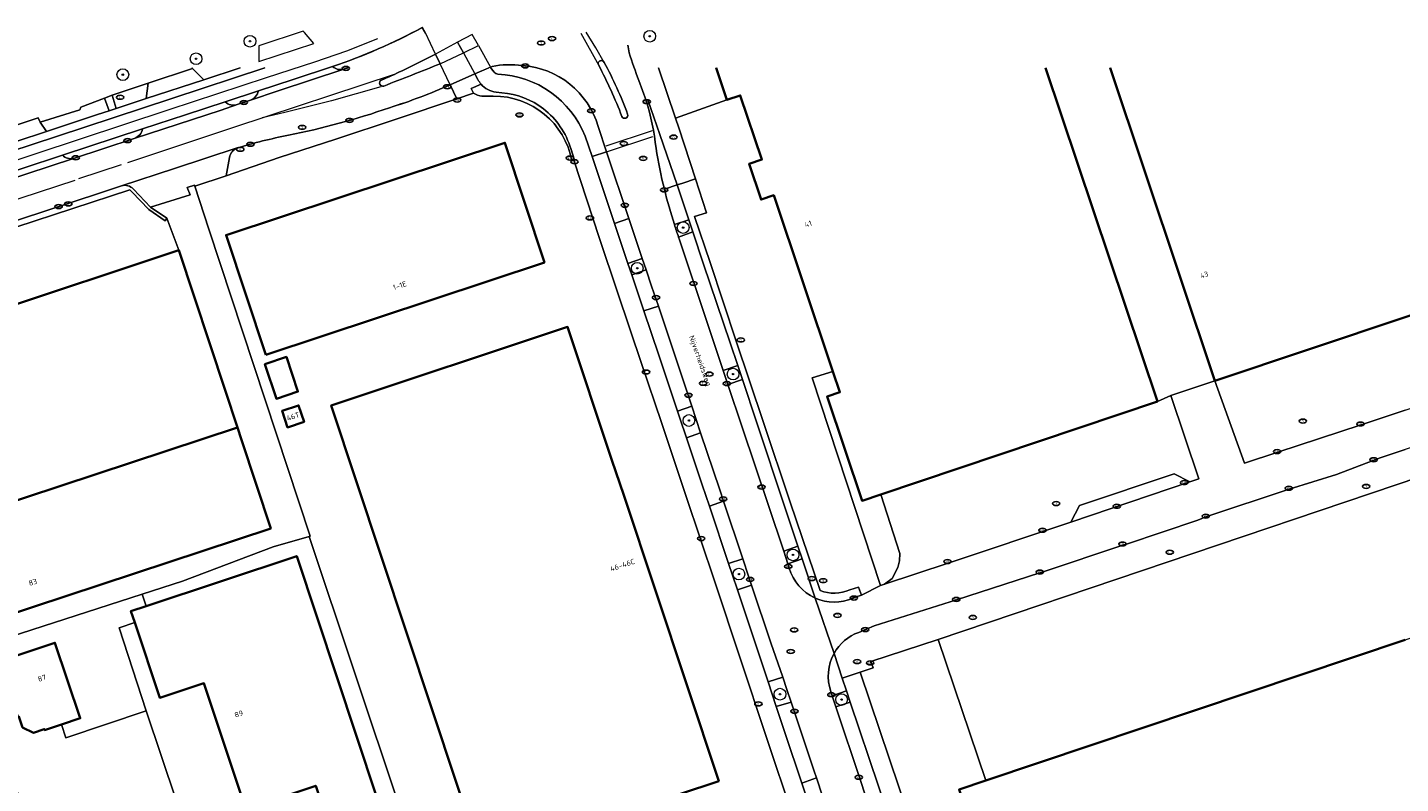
# Model space of a CAD drawing. Header units: metres. Extents: x 103671 to 105190, y 427150 to 429171.
# Tile 305 of 320: x 104265 to 104499, y 429042 to 429171. Entities that reach past the tile are written whole.
import ezdxf
from ezdxf.enums import TextEntityAlignment as Align

# ---------------------------------------------------------------- set-up
doc = ezdxf.new("R2010")
doc.units = ezdxf.units.M
for name, color, linetype, lineweight in [('B-WE-GR-BEPLANTING_CULTUUR_BODEMBEDEKKER-GV', 253, 'Continuous', 18), ('B-WE-GR-BEPLANTING_CULTUUR_HEESTERS-GV', 253, 'Continuous', 18), ('B-WE-GR-BOOM-S', 253, 'Continuous', 25), ('B-WE-GR-HAAG-G', 253, 'GR-HAAG1-SO', 13), ('B-WE-GR-HAAG-GV', 253, 'Continuous', 13), ('B-WE-IE-MEUBILAIR-S', 253, 'Continuous', 25), ('B-WE-IE-TERREINAFSCHEIDING_KUNSTMATIG_HEKWERK-G', 253, 'IE-TERREINAFSCHEIDING_KUNSTMATIG-SO', 18), ('B-WE-IE-TERREINAFSCHEIDING_KUNSTMATIG_HEKWERK_RASTER-G', 253, 'IE-TERREINAFSCHEIDING_KUNSTMATIG-SO', 18), ('B-WE-IE-TERREINAFSCHEIDING_KUNSTMATIG_MUUR-G', 253, 'IE-TERREINAFSCHEIDING_KUNSTMATIG-SO', 18), ('B-WE-OG-BEBOUWING-GV', 253, 'Continuous', 35), ('B-WE-OG-BEBOUWING-T18', 7, 'Continuous', 18), ('B-WE-OG-TERREIN_BEGROEID-GV', 253, 'Continuous', 18), ('B-WE-OG-TERREIN_ERF-GV', 253, 'Continuous', 18), ('B-WE-OG-TOPOGRAFIE-T18', 7, 'Continuous', 18), ('B-WE-VH-GESLOTENVERHARDING_ASFALT-GV', 253, 'Continuous', 18), ('B-WE-VH-GESLOTENVERHARDING_BETON-GV', 253, 'Continuous', 18), ('B-WE-VH-HALFVERHARDING-GV', 253, 'Continuous', 18), ('B-WE-VH-ONVERHARD_ZAND-GV', 253, 'Continuous', 18), ('B-WE-VH-OPENVERHARDING-GV', 253, 'Continuous', 18), ('B-WE-VH-OPENVERHARDING_BETONELEMENT-GV', 253, 'Continuous', 18), ('B-WE-VH-OPENVERHARDING_BETONSTRAATSTEEN-GV', 253, 'Continuous', 18), ('B-WE-VH-OPENVERHARDING_TEGEL-GV', 253, 'Continuous', 18), ('B-WE-VW-MARKERING_PICTOGRAM-G', 253, 'Continuous', 18)]:
    doc.layers.add(name, color=color, linetype=linetype, lineweight=lineweight)
doc.styles.add('NLCS-ISO', font='NLCS-ISO.ttf')
doc.styles.add('NLCS-ISO-M500-T18', font='NLCS-ISO.ttf', dxfattribs={"height": 0.9})
doc.linetypes.add('GR-HAAG1-SO', pattern='A,6,[176,NLCS.SHX,S=0.125,R=0,X=0,Y=0],-2', length=8)
doc.linetypes.add('IE-TERREINAFSCHEIDING_KUNSTMATIG-SO', pattern='A,4,[82,NLCS.SHX,S=0.75,R=90,X=0,Y=0],4,-2', length=10)

# ---------------------------------------------------------------- blocks, each defined once
blk = doc.blocks.new('SIE-MEUBILAIR_PUT_KOLK-SO')
blk.add_ellipse((0, 0), major_axis=(1.25, 0), ratio=0.54)
at = {"style": 'NLCS-ISO'}
blk.add_text('klk', height=0.75, dxfattribs=at).set_placement((0.03, 0), align=Align.MIDDLE_CENTER)
blk = doc.blocks.new('SIE-MEUBILAIR_PUT_RIOOLPUT-SO')
blk.add_ellipse((0, 0), major_axis=(1.25, 0), ratio=0.54)
at = {"style": 'NLCS-ISO'}
blk.add_text('ri', height=0.75, dxfattribs=at).set_placement((-0.04, 0.07), align=Align.MIDDLE_CENTER)
blk = doc.blocks.new('SGR-BOOM_GBKN-SO')
at = {"linetype": 'ByBlock', "lineweight": 18}
h = blk.add_hatch(color=0, dxfattribs=at)
h.dxf.hatch_style = 1
edge = h.paths.add_edge_path()
edge.add_arc((0, 0), 0.25, 0, 360)
at = {"color": 0, "linetype": 'ByBlock', "lineweight": 18}
for radius in [2, 0.25]:
    blk.add_circle((0, 0), radius, dxfattribs=at)
at = {"color": 0, "linetype": 'ByBlock', "lineweight": 18, "style": 'NLCS-ISO'}
blk.add_attdef('SOORT', (2.5, 0), '', height=1.5, dxfattribs=at)

msp = doc.modelspace()

# ---------------------------------------------------------------- linework, layer by layer
at = {"layer": 'B-WE-GR-BEPLANTING_CULTUUR_BODEMBEDEKKER-GV', "flags": 128}
for points in [[(104344.198, 429164.71), (104343.937, 429164.6), (104344.119, 429164.276), (104344.573, 429163.717)], [(104360.094, 429152.822), (104361.301, 429149.342), (104363.724, 429150.108), (104362.329, 429154.451)]]:
    msp.add_lwpolyline(points, dxfattribs=at)
at = {"layer": 'B-WE-GR-BEPLANTING_CULTUUR_BODEMBEDEKKER-GV'}
for points in [[(104349.366, 429164.867, 0.075272), (104344.198, 429164.71)], [(104362.329, 429154.451, 0.3127189), (104349.366, 429164.867)], [(104344.573, 429163.717, 0.1248932), (104345.188, 429163.37)], [(104345.188, 429163.37, -0.2955908), (104360.094, 429152.822)]]:
    msp.add_lwpolyline(points, format="xyb", dxfattribs=at)
at = {"layer": 'B-WE-GR-BEPLANTING_CULTUUR_HEESTERS-GV', "flags": 128}
for points in [[(104342.326, 429161.674), (104340.655, 429160.952), (104341.063, 429160.122)], [(104342.47, 429159.632), (104344.41, 429159.632)], [(104345.868, 429160.205), (104344.892, 429160.33)], [(104357.837, 429148.601), (104358.142, 429148.698), (104358.301, 429148.741), (104357.64, 429150.677)]]:
    msp.add_lwpolyline(points, dxfattribs=at)
at = {"layer": 'B-WE-GR-BEPLANTING_CULTUUR_HEESTERS-GV'}
for points in [[(104341.063, 429160.122, 0.1080455), (104342.47, 429159.632)], [(104344.892, 429160.33, -0.1933304), (104342.326, 429161.674)], [(104344.41, 429159.632, -0.3634846), (104357.837, 429148.601)], [(104353.004, 429157.445, 0.1459723), (104345.868, 429160.205)], [(104357.64, 429150.677, 0.1569523), (104353.004, 429157.445)]]:
    msp.add_lwpolyline(points, format="xyb", dxfattribs=at)
at = {"layer": 'B-WE-GR-HAAG-G', "flags": 128}
msp.add_lwpolyline([(104295.887, 429136.97), (104313.157, 429084.593), (104313.009, 429084.55), (104306.872, 429082.773)], dxfattribs=at)
at = {"layer": 'B-WE-GR-HAAG-GV'}
for points in [[(104332.35, 429171.342, -0.0414357), (104317.004, 429164.674)], [(104317.004, 429164.674, 0.2660736), (104318.904, 429164.238)], [(104318.904, 429164.238, 0.0017701), (104319.574, 429164.479, 0.0017701)], [(104302.974, 429158.932, 0.2409636), (104304.348, 429160.517)], [(104337.092, 429161.555, -0.0268851), (104326.679, 429157.645)], [(104298.672, 429158.669, 0.2796865), (104300.721, 429158.181)], [(104326.679, 429157.645, -0.0341837), (104309.444, 429152.952)], [(104283.154, 429152.417, 0.2751582), (104284.563, 429154.057)], [(104309.444, 429152.952, 0.0264828), (104300.723, 429150.793)], [(104300.723, 429150.793, 0.274919), (104299.416, 429149.168)], [(104270.9, 429149.574, 0.2629526), (104272.798, 429148.997)], [(104283.022, 429143.771, 0.2962491), (104280.963, 429144.335)]]:
    msp.add_lwpolyline(points, format="xyb", dxfattribs=at)
at = {"layer": 'B-WE-GR-HAAG-GV', "flags": 128}
for points in [[(104332.83, 429170.41), (104332.35, 429171.342)], [(104293.06, 429164.479), (104293.101, 429164.357), (104295.022, 429162.414), (104301.213, 429164.479)], [(104304.348, 429160.517), (104298.672, 429158.669)], [(104317.564, 429152.322), (104327.849, 429155.718), (104338.199, 429159.167), (104337.914, 429159.758), (104337.092, 429161.555)], [(104300.721, 429158.181), (104302.974, 429158.932)], [(104284.563, 429154.057), (104270.9, 429149.574)], [(104272.798, 429148.997), (104283.154, 429152.417)], [(104299.416, 429149.168), (104298.848, 429146.029), (104307.887, 429149.141), (104317.564, 429152.322)], [(104254.893, 429133.356), (104255.422, 429131.922), (104256.209, 429132.193), (104255.58, 429133.903), (104255.937, 429134.671), (104256.716, 429135.364), (104262.94, 429137.286), (104282.374, 429143.632), (104282.763, 429143.315), (104285.636, 429140.304), (104288.438, 429138.385), (104288.682, 429138.822), (104285.947, 429140.679), (104283.022, 429143.771)], [(104280.963, 429144.335), (104277.733, 429143.277), (104267.188, 429139.807), (104256.32, 429136.239)]]:
    msp.add_lwpolyline(points, dxfattribs=at)
for points in [[(104280.075, 429157.536), (104285.18, 429159.215), (104285.528, 429161.869), (104279.355, 429159.794)], [(104267.092, 429155.215), (104268.171, 429153.619), (104276.874, 429156.484), (104278.867, 429157.139), (104278.06, 429159.302), (104274.032, 429157.77), (104273.85, 429157.316)]]:
    msp.add_lwpolyline(points, close=True, dxfattribs=at)
at = {"layer": 'B-WE-IE-TERREINAFSCHEIDING_KUNSTMATIG_HEKWERK-G', "flags": 128}
for points in [[(104467.553, 429111.067), (104460.063, 429108.571)], [(104334.449, 429020.234), (104328.778, 429037.245), (104328.449, 429038.232), (104313.009, 429084.55)]]:
    msp.add_lwpolyline(points, dxfattribs=at)
at = {"layer": 'B-WE-IE-TERREINAFSCHEIDING_KUNSTMATIG_HEKWERK_RASTER-G', "flags": 128}
msp.add_lwpolyline([(104285.196, 429054.798), (104285.204, 429054.773), (104290.334, 429039.37), (104276.049, 429034.588)], dxfattribs=at)
at = {"layer": 'B-WE-IE-TERREINAFSCHEIDING_KUNSTMATIG_MUUR-G', "flags": 128}
msp.add_lwpolyline([(104428.466, 429042.912), (104420.344, 429066.952)], dxfattribs=at)
at = {"layer": 'B-WE-OG-BEBOUWING-GV', "flags": 128}
for points in [[(104382.451, 429164.479), (104384.296, 429158.987), (104386.571, 429159.751), (104390.25, 429148.802), (104388.069, 429148.07), (104390.108, 429142.003), (104392.288, 429142.736), (104402.381, 429112.694), (104403.581, 429109.123), (104401.375, 429108.381), (104407.341, 429090.624), (104410.544, 429091.7), (104457.776, 429107.569), (104438.656, 429164.479)], [(104449.663, 429164.479), (104467.553, 429111.067), (104500, 429121.935), (104529.728, 429131.893), (104524.858, 429146.433), (104522.271, 429145.567), (104515.937, 429164.479)], [(104500, 429066.894), (104428.466, 429042.912), (104423.893, 429041.379), (104424.781, 429038.734), (104429.88, 429023.551), (104432.554, 429015.588), (104437.789, 429000), (104444.117, 428981.157), (104446.923, 428982.099), (104448.32, 428978.101), (104457.263, 428952.516), (104454.459, 428951.625), (104477.436, 428882.941)]]:
    msp.add_lwpolyline(points, dxfattribs=at)
for points in [[(104305.579, 429115.53), (104353.15, 429131.288), (104346.394, 429151.685), (104298.823, 429135.927)], [(104300.753, 429103.138), (104298.689, 429109.468), (104290.761, 429133.358), (104258.581, 429122.679), (104248.935, 429119.478), (104238.538, 429116.028), (104244.62, 429096.722), (104241.78, 429095.754), (104244.796, 429086.904), (104245.743, 429087.227), (104246.429, 429085.214)], [(104366.72, 429091.573), (104364.624, 429097.543), (104357.086, 429120.267), (104316.765, 429106.891), (104342.463, 429029.422), (104382.889, 429042.832)], [(104305.45, 429113.949), (104307.409, 429108.035), (104311.073, 429109.249), (104309.114, 429115.163)], [(104312.138, 429104.071), (104311.199, 429106.899), (104308.371, 429105.961), (104309.309, 429103.132)], [(104246.429, 429085.214), (104247.211, 429082.92), (104249.104, 429083.565), (104254.178, 429068.676), (104306.456, 429085.904), (104301.44, 429101.032), (104300.753, 429103.138)], [(104283.246, 429069.838), (104287.499, 429057.022), (104294.186, 429059.241), (104295.031, 429059.493), (104302.174, 429038.055), (104314.133, 429042.02), (104315.73, 429037.273), (104324.481, 429040.198), (104310.875, 429081.195), (104285.188, 429072.671), (104282.592, 429071.809)], [(104270.73, 429052.46), (104273.92, 429053.521), (104269.613, 429066.421), (104260.129, 429063.251), (104263.131, 429054.27), (104263.295, 429053.778), (104263.468, 429053.828), (104264.09, 429051.974), (104265.929, 429051.055), (104267.788, 429051.675), (104267.855, 429051.503)]]:
    msp.add_lwpolyline(points, close=True, dxfattribs=at)
at = {"layer": 'B-WE-OG-TERREIN_BEGROEID-GV', "flags": 128}
for points in [[(104375.806, 429144.498), (104372.817, 429153.094), (104370.762, 429159.005), (104370.478, 429158.905)], [(104373.615, 429143.766), (104375.806, 429144.498)], [(104377.8, 429138.527), (104375.324, 429137.717)], [(104376.039, 429135.595), (104378.489, 429136.464), (104377.8, 429138.527)]]:
    msp.add_lwpolyline(points, dxfattribs=at)
at = {"layer": 'B-WE-OG-TERREIN_BEGROEID-GV'}
for points in [[(104370.478, 429158.905, -0.0483081), (104372.185, 429150.726)], [(104372.185, 429150.726, 0.0192661), (104373.615, 429143.766)], [(104375.324, 429137.717, 0.0069185), (104376.039, 429135.595)]]:
    msp.add_lwpolyline(points, format="xyb", dxfattribs=at)
at = {"layer": 'B-WE-OG-TERREIN_BEGROEID-GV', "flags": 128}
for points in [[(104369.849, 429131.945), (104367.393, 429131.093), (104368.033, 429129.177), (104370.493, 429130.033)], [(104386.13, 429113.681), (104383.653, 429112.856), (104384.45, 429110.473), (104386.919, 429111.319)], [(104378.3, 429106.733), (104375.852, 429105.902), (104376.251, 429104.706), (104377.369, 429101.385), (104379.803, 429102.229)], [(104396.407, 429082.859), (104393.97, 429082.012), (104394.692, 429079.853), (104397.123, 429080.707)], [(104386.974, 429080.732), (104384.568, 429079.947), (104385.249, 429077.915), (104386.074, 429075.431), (104388.487, 429076.205), (104387.967, 429077.757)], [(104393.808, 429060.53), (104391.302, 429059.739), (104392.698, 429055.53), (104395.234, 429056.294), (104394.511, 429058.455)], [(104404.702, 429058.205), (104402.261, 429057.369), (104402.892, 429055.469), (104405.341, 429056.298)], [(104399.56, 429043.347), (104397.07, 429042.489), (104398.107, 429039.414), (104400.593, 429040.239)]]:
    msp.add_lwpolyline(points, close=True, dxfattribs=at)
at = {"layer": 'B-WE-OG-TERREIN_ERF-GV', "flags": 128}
for points in [[(104257.646, 429152.924), (104266.778, 429155.931), (104267.092, 429155.215), (104273.85, 429157.316), (104274.032, 429157.77), (104278.06, 429159.302), (104279.355, 429159.794), (104285.528, 429161.869), (104293.101, 429164.357), (104293.06, 429164.479)], [(104372.625, 429164.479), (104375.528, 429155.859), (104384.296, 429158.987), (104382.451, 429164.479)], [(104438.656, 429164.479), (104457.776, 429107.569), (104460.063, 429108.571), (104467.553, 429111.067), (104449.663, 429164.479)], [(104341.063, 429160.122), (104338.199, 429159.167), (104327.849, 429155.718), (104317.564, 429152.322), (104307.887, 429149.141), (104298.848, 429146.029), (104293.472, 429144.262), (104295.887, 429136.97), (104313.157, 429084.593), (104313.009, 429084.55), (104328.449, 429038.232), (104328.778, 429037.245), (104334.449, 429020.234), (104337.358, 429021.175), (104384.78, 429037.015), (104386.447, 429032.026)], [(104344.41, 429159.632), (104342.47, 429159.632)], [(104405.251, 429075.419), (104406.723, 429075.882), (104407.239, 429074.542), (104410.491, 429076.189), (104398.836, 429111.563), (104402.381, 429112.694), (104392.288, 429142.736), (104390.108, 429142.003), (104388.069, 429148.07), (104390.25, 429148.802), (104386.571, 429159.751), (104384.296, 429158.987)], [(104384.296, 429158.987), (104375.528, 429155.859), (104376.077, 429154.228), (104378.95, 429145.514), (104380.792, 429139.745), (104378.775, 429139.08), (104381.402, 429131.281), (104385.89, 429117.846), (104390.463, 429104.149), (104395.095, 429090.369), (104400.194, 429075.313)], [(104386.447, 429032.026), (104388.486, 429032.707), (104387.887, 429034.856), (104393.983, 429036.408), (104398.818, 429022.088), (104406.227, 429000), (104407.59, 428995.935), (104408.71, 428997.621), (104404.167, 429011.128), (104399.678, 429024.526), (104395.547, 429036.837), (104391.052, 429050.248), (104386.529, 429063.771), (104382.198, 429076.792), (104377.332, 429091.343), (104373.103, 429103.97), (104369.773, 429113.862), (104365.615, 429126.227), (104362.562, 429135.359), (104358.142, 429148.698), (104357.837, 429148.601)], [(104243.103, 429061.331), (104284.49, 429074.702), (104291.357, 429076.921), (104306.872, 429082.773), (104313.009, 429084.55), (104313.157, 429084.593), (104295.887, 429136.97), (104293.472, 429144.262), (104293.42, 429144.434), (104292.17, 429144.06), (104292.679, 429142.825), (104285.947, 429140.679), (104288.682, 429138.822), (104290.761, 429133.358), (104298.689, 429109.468), (104300.753, 429103.138), (104301.44, 429101.032), (104306.456, 429085.904), (104254.178, 429068.676)], [(104328.449, 429038.232), (104313.009, 429084.55), (104306.872, 429082.773), (104291.357, 429076.921), (104284.49, 429074.702), (104285.188, 429072.671), (104310.875, 429081.195), (104324.481, 429040.198)], [(104302.174, 429038.055), (104295.031, 429059.493), (104294.186, 429059.241), (104287.499, 429057.022), (104283.246, 429069.838), (104280.58, 429068.954), (104285.196, 429054.798), (104285.204, 429054.773), (104290.334, 429039.37)]]:
    msp.add_lwpolyline(points, dxfattribs=at)
at = {"layer": 'B-WE-OG-TERREIN_ERF-GV'}
for points in [[(104342.47, 429159.632, -0.1080455), (104341.063, 429160.122)], [(104357.837, 429148.601, 0.3634846), (104344.41, 429159.632)], [(104400.194, 429075.313, 0.1945833), (104405.251, 429075.419)]]:
    msp.add_lwpolyline(points, format="xyb", dxfattribs=at)
at = {"layer": 'B-WE-OG-TERREIN_ERF-GV', "flags": 128}
for points in [[(104305.579, 429115.53), (104298.823, 429135.927), (104346.394, 429151.685), (104353.15, 429131.288)], [(104290.761, 429133.358), (104288.682, 429138.822), (104288.438, 429138.385), (104285.636, 429140.304), (104282.763, 429143.315), (104282.374, 429143.632), (104262.94, 429137.286), (104256.716, 429135.364), (104255.937, 429134.671), (104255.58, 429133.903), (104256.209, 429132.193), (104255.422, 429131.922), (104258.581, 429122.679)], [(104366.72, 429091.573), (104382.889, 429042.832), (104342.463, 429029.422), (104316.765, 429106.891), (104357.086, 429120.267), (104364.624, 429097.543)], [(104311.073, 429109.249), (104307.409, 429108.035), (104305.45, 429113.949), (104309.114, 429115.163)], [(104410.544, 429091.7), (104407.341, 429090.624), (104401.375, 429108.381), (104403.581, 429109.123), (104402.381, 429112.694), (104398.836, 429111.563), (104410.491, 429076.189), (104411.18, 429076.415), (104412.46, 429077.353), (104413.451, 429079.219), (104413.731, 429080.379), (104413.813, 429081.649)], [(104312.138, 429104.071), (104309.309, 429103.132), (104308.371, 429105.961), (104311.199, 429106.899)], [(104285.188, 429072.671), (104284.49, 429074.702), (104243.103, 429061.331), (104248.303, 429054.804), (104250.275, 429052.637), (104251.561, 429051.337), (104253.713, 429049.213), (104255.709, 429047.342), (104257.834, 429045.508), (104261.523, 429042.317), (104261.897, 429042.003), (104262.674, 429042.989), (104259.35, 429053.004), (104263.131, 429054.27), (104260.129, 429063.251), (104269.613, 429066.421), (104273.92, 429053.521), (104270.73, 429052.46), (104271.46, 429050.194), (104285.204, 429054.773), (104285.196, 429054.798), (104280.58, 429068.954), (104283.246, 429069.838), (104282.592, 429071.809)], [(104420.344, 429066.952), (104408.869, 429063.234), (104409.23, 429062.138), (104407.01, 429061.399), (104413.658, 429041.653), (104423.384, 429012.813), (104432.554, 429015.588), (104429.88, 429023.551), (104429.206, 429023.35), (104424.12, 429038.534), (104424.781, 429038.734), (104423.893, 429041.379), (104428.466, 429042.912)], [(104290.334, 429039.37), (104285.204, 429054.773), (104271.46, 429050.194), (104270.73, 429052.46), (104267.855, 429051.503), (104267.788, 429051.675), (104265.929, 429051.055), (104264.09, 429051.974), (104263.468, 429053.828), (104263.295, 429053.778), (104263.131, 429054.27), (104259.35, 429053.004), (104262.674, 429042.989), (104261.897, 429042.003), (104265.116, 429039.305), (104265.944, 429040.327), (104273.884, 429033.867), (104276.049, 429034.588)]]:
    msp.add_lwpolyline(points, close=True, dxfattribs=at)
at = {"layer": 'B-WE-VH-GESLOTENVERHARDING_ASFALT-GV', "flags": 128}
msp.add_lwpolyline([(104340.798, 429170.168), (104338.333, 429168.829), (104339.322, 429167.03), (104341.878, 429168.242)], close=True, dxfattribs=at)
for points in [[(104328.854, 429163.971), (104334.563, 429166.783)], [(104318.904, 429164.238), (104307.73, 429160.519), (104302.974, 429158.932), (104300.721, 429158.181), (104297.979, 429157.266), (104283.154, 429152.417), (104272.798, 429148.997), (104256.812, 429143.768), (104254.175, 429142.903)], [(104337.077, 429161.58), (104341.243, 429163.424), (104343.659, 429164.479)], [(104370.478, 429158.905), (104369.263, 429162.3)], [(104362.329, 429154.451), (104363.724, 429150.108), (104367.553, 429138.752), (104369.849, 429131.945), (104370.493, 429130.033), (104371.432, 429127.249), (104372.583, 429123.817), (104376.585, 429111.876), (104378.3, 429106.733), (104379.803, 429102.229), (104383.058, 429092.469), (104383.701, 429090.541), (104386.974, 429080.732), (104387.967, 429077.757), (104388.487, 429076.205), (104391.781, 429066.383), (104393.808, 429060.53), (104394.511, 429058.455), (104395.234, 429056.294), (104399.18, 429044.489), (104399.56, 429043.347), (104400.593, 429040.239)], [(104256.32, 429136.239), (104267.188, 429139.807), (104277.733, 429143.277), (104280.963, 429144.335), (104290.014, 429147.301), (104300.723, 429150.793)], [(104394.925, 429079.157), (104394.692, 429079.853), (104393.97, 429082.012), (104391.357, 429089.827), (104386.895, 429103.164), (104384.45, 429110.473), (104383.653, 429112.856), (104380.983, 429120.836), (104376.2, 429135.14), (104376.039, 429135.595)], [(104500, 429106.099), (104492.502, 429103.575), (104478.273, 429098.891), (104472.601, 429097.017), (104467.553, 429111.067), (104460.063, 429108.571), (104464.828, 429094.38), (104463.281, 429093.842), (104442.946, 429086.985), (104422.017, 429079.978), (104411.18, 429076.415), (104410.491, 429076.189), (104407.239, 429074.542), (104406.152, 429074.194)], [(104406.783, 429068.185), (104409.424, 429069.271), (104423.453, 429073.716), (104437.703, 429078.347), (104438.259, 429078.505), (104451.846, 429083.028), (104452.5, 429083.249), (104464.631, 429087.328), (104466.03, 429087.861), (104480.239, 429092.627), (104488.309, 429095.117), (104494.574, 429097.476), (104495.778, 429097.973), (104500, 429099.353)], [(104399.34, 429074.041), (104402.563, 429064.589)], [(104402.563, 429064.589), (104399.34, 429074.041)], [(104408.571, 429038.394), (104407.113, 429042.759), (104402.892, 429055.469), (104402.261, 429057.369), (104402.014, 429058.113)]]:
    msp.add_lwpolyline(points, dxfattribs=at)
at = {"layer": 'B-WE-VH-GESLOTENVERHARDING_ASFALT-GV'}
for points in [[(104367.601, 429167.03, -0.0235421), (104367.364, 429168.35)], [(104369.263, 429162.3, -0.016906), (104367.601, 429167.03)], [(104319.57, 429164.479, -0.0016671), (104318.904, 429164.238)], [(104335.352, 429165.154, -0.0040344), (104325.717, 429161.355)], [(104344.198, 429164.71, -0.075272), (104349.366, 429164.867)], [(104349.366, 429164.867, -0.3127189), (104362.329, 429154.451)], [(104362.41, 429164.883, -1.0624391), (104363.331, 429165.397)], [(104366.366, 429156.167, 0.0293117), (104362.41, 429164.883)], [(104363.331, 429165.397, -0.0359952), (104367.345, 429156.556)], [(104325.717, 429161.355, -0.9234139), (104325.296, 429162.346)], [(104325.296, 429162.346, 0.0194446), (104328.854, 429163.971)], [(104326.679, 429157.645, 0.0294783), (104337.077, 429161.58)], [(104309.444, 429152.952, 0.0341837), (104326.679, 429157.645)], [(104372.185, 429150.726, 0.0483081), (104370.478, 429158.905)], [(104367.345, 429156.556, -0.9446513), (104366.366, 429156.167)], [(104300.723, 429150.793, -0.0264828), (104309.444, 429152.952)], [(104373.615, 429143.766, -0.0192661), (104372.185, 429150.726)], [(104375.324, 429137.717, -0.0170233), (104373.615, 429143.766)], [(104376.039, 429135.595, -0.0069185), (104375.324, 429137.717)], [(104399.34, 429074.041, -0.2229621), (104394.925, 429079.157)], [(104405.789, 429074.023, -0.2115053), (104399.34, 429074.041)], [(104406.152, 429074.194, -0.0123348), (104405.789, 429074.023)], [(104402.563, 429064.589, -0.1809222), (104406.783, 429068.185)], [(104402.014, 429058.113, -0.2147941), (104402.563, 429064.589)]]:
    msp.add_lwpolyline(points, format="xyb", dxfattribs=at)
at = {"layer": 'B-WE-VH-GESLOTENVERHARDING_BETON-GV', "flags": 128}
for points in [[(104536.656, 429118.253), (104538.69, 429112.51), (104536.983, 429111.928), (104538.622, 429107.119), (104546.232, 429109.649), (104546.79, 429109.834), (104548.206, 429110.305), (104542.18, 429126.1), (104538.844, 429134.844), (104538.228, 429134.642), (104536.766, 429134.161), (104529.728, 429131.893), (104500, 429121.935), (104467.553, 429111.067), (104472.601, 429097.017), (104478.273, 429098.891), (104492.502, 429103.575), (104500, 429106.099), (104507.456, 429108.608), (104513.956, 429110.755)], [(104460.063, 429108.571), (104457.776, 429107.569), (104410.544, 429091.7), (104413.813, 429081.649), (104413.731, 429080.379), (104413.451, 429079.219), (104412.46, 429077.353), (104411.18, 429076.415), (104422.017, 429079.978), (104442.946, 429086.985), (104444.48, 429089.808), (104460.602, 429095.236), (104463.281, 429093.842), (104464.828, 429094.38)], [(104538.683, 429106.937), (104498.474, 429093.351), (104420.344, 429066.952), (104428.466, 429042.912), (104500, 429066.894), (104506.706, 429069.142), (104507.045, 429069.256), (104502.03, 429084.371), (104541.79, 429097.592)]]:
    msp.add_lwpolyline(points, close=True, dxfattribs=at)
at = {"layer": 'B-WE-VH-HALFVERHARDING-GV', "flags": 128}
for points in [[(104334.563, 429166.783), (104328.854, 429163.971)], [(104335.352, 429165.154), (104334.563, 429166.783)]]:
    msp.add_lwpolyline(points, dxfattribs=at)
at = {"layer": 'B-WE-VH-HALFVERHARDING-GV'}
for points in [[(104325.717, 429161.355, 0.0040344), (104335.352, 429165.154)], [(104325.296, 429162.346, 0.9234139), (104325.717, 429161.355)], [(104328.854, 429163.971, -0.0194446), (104325.296, 429162.346)]]:
    msp.add_lwpolyline(points, format="xyb", dxfattribs=at)
at = {"layer": 'B-WE-VH-ONVERHARD_ZAND-GV'}
for points in [[(104332.276, 429171.33, -0.0427315), (104317.004, 429164.674)], [(104367.364, 429168.35, 0.0235421), (104367.601, 429167.03)], [(104367.601, 429167.03, 0.016906), (104369.263, 429162.3)], [(104317.004, 429164.674, 0.2660736), (104318.904, 429164.238)], [(104318.904, 429164.238, 0.0016671), (104319.57, 429164.479, 0.0016671)], [(104302.974, 429158.932, 0.2409636), (104304.348, 429160.517)], [(104337.077, 429161.58, -0.0294783), (104326.679, 429157.645)], [(104298.672, 429158.669, 0.2796865), (104300.721, 429158.181)], [(104326.679, 429157.645, -0.0341837), (104309.444, 429152.952)], [(104283.154, 429152.417, 0.2751582), (104284.563, 429154.057)], [(104309.444, 429152.952, 0.0264828), (104300.723, 429150.793)], [(104300.723, 429150.793, 0.274919), (104299.416, 429149.168)], [(104270.9, 429149.574, 0.2629526), (104272.798, 429148.997)], [(104283.022, 429143.771, 0.2962491), (104280.963, 429144.335)]]:
    msp.add_lwpolyline(points, format="xyb", dxfattribs=at)
at = {"layer": 'B-WE-VH-ONVERHARD_ZAND-GV', "flags": 128}
for points in [[(104332.843, 429170.382), (104332.276, 429171.33)], [(104293.06, 429164.479), (104293.101, 429164.357), (104295.022, 429162.414), (104301.213, 429164.479)], [(104369.263, 429162.3), (104370.478, 429158.905), (104370.762, 429159.005), (104372.817, 429153.094), (104375.806, 429144.498), (104376.79, 429144.816), (104378.95, 429145.514), (104376.077, 429154.228), (104375.528, 429155.859), (104372.625, 429164.479)], [(104304.348, 429160.517), (104298.672, 429158.669)], [(104299.416, 429149.168), (104298.848, 429146.029), (104307.887, 429149.141), (104317.564, 429152.322), (104327.849, 429155.718), (104338.199, 429159.167), (104337.077, 429161.58)], [(104300.721, 429158.181), (104302.974, 429158.932)], [(104284.563, 429154.057), (104270.9, 429149.574)], [(104272.798, 429148.997), (104283.154, 429152.417)], [(104254.893, 429133.356), (104255.422, 429131.922), (104256.209, 429132.193), (104255.58, 429133.903), (104255.937, 429134.671), (104256.716, 429135.364), (104262.94, 429137.286), (104282.374, 429143.632), (104282.763, 429143.315), (104285.636, 429140.304), (104288.438, 429138.385), (104288.682, 429138.822), (104285.947, 429140.679), (104283.022, 429143.771)], [(104280.963, 429144.335), (104277.733, 429143.277), (104267.188, 429139.807), (104256.32, 429136.239)]]:
    msp.add_lwpolyline(points, dxfattribs=at)
for points in [[(104280.075, 429157.536), (104285.18, 429159.215), (104285.528, 429161.869), (104279.355, 429159.794)], [(104267.092, 429155.215), (104268.171, 429153.619), (104276.874, 429156.484), (104278.867, 429157.139), (104278.06, 429159.302), (104274.032, 429157.77), (104273.85, 429157.316)]]:
    msp.add_lwpolyline(points, close=True, dxfattribs=at)
at = {"layer": 'B-WE-VH-OPENVERHARDING-GV'}
for points in [[(104317.004, 429164.674, 0.0427315), (104332.276, 429171.33)], [(104406.783, 429068.185, 0.1809222), (104402.563, 429064.589)]]:
    msp.add_lwpolyline(points, format="xyb", dxfattribs=at)
at = {"layer": 'B-WE-VH-OPENVERHARDING-GV', "flags": 128}
for points in [[(104226.965, 429136.874), (104233.73, 429138.456), (104241.959, 429140.46), (104246.337, 429141.725), (104252.496, 429143.494), (104258.068, 429145.333), (104264.018, 429147.282), (104270.9, 429149.574), (104284.563, 429154.057), (104291.89, 429156.437), (104298.672, 429158.669), (104304.348, 429160.517), (104310.274, 429162.459), (104317.004, 429164.674)], [(104305.443, 429164.479), (104289.582, 429159.255), (104269.907, 429152.776), (104250.067, 429146.27)], [(104498.474, 429093.351), (104538.683, 429106.937), (104538.622, 429107.119), (104536.983, 429111.928), (104516, 429104.776), (104506.923, 429101.617), (104500, 429099.353), (104495.778, 429097.973), (104494.574, 429097.476), (104488.309, 429095.117), (104480.239, 429092.627), (104466.03, 429087.861), (104464.631, 429087.328), (104452.5, 429083.249), (104451.846, 429083.028), (104438.259, 429078.505), (104437.703, 429078.347), (104423.453, 429073.716), (104409.424, 429069.271), (104406.783, 429068.185)], [(104402.563, 429064.589), (104403.971, 429060.387), (104407.01, 429061.399), (104409.23, 429062.138), (104408.869, 429063.234), (104420.344, 429066.952), (104498.474, 429093.351)]]:
    msp.add_lwpolyline(points, dxfattribs=at)
at = {"layer": 'B-WE-VH-OPENVERHARDING_BETONELEMENT-GV', "flags": 128}
for points in [[(104363.724, 429150.108), (104361.301, 429149.342), (104365.114, 429137.921), (104367.553, 429138.752)], [(104378.489, 429136.464), (104376.039, 429135.595), (104376.2, 429135.14), (104380.983, 429120.836), (104383.653, 429112.856), (104386.13, 429113.681), (104384.839, 429117.546), (104380.312, 429131.002)], [(104372.583, 429123.817), (104370.116, 429123.005), (104372.658, 429115.472), (104375.852, 429105.902), (104378.3, 429106.733), (104376.585, 429111.876)], [(104389.383, 429103.94), (104386.919, 429111.319), (104384.45, 429110.473), (104386.895, 429103.164), (104391.357, 429089.827), (104393.97, 429082.012), (104396.407, 429082.859), (104394.126, 429089.714)], [(104379.803, 429102.229), (104377.369, 429101.385), (104380.084, 429093.325), (104381.295, 429089.713), (104383.701, 429090.541), (104383.058, 429092.469)], [(104405.341, 429056.298), (104402.892, 429055.469), (104407.113, 429042.759), (104408.571, 429038.394), (104411.051, 429039.226), (104410.138, 429041.979)]]:
    msp.add_lwpolyline(points, close=True, dxfattribs=at)
at = {"layer": 'B-WE-VH-OPENVERHARDING_BETONSTRAATSTEEN-GV', "flags": 128}
for points in [[(104313.779, 429168.589), (104312.18, 429170.478), (104311.996, 429170.696), (104304.435, 429168.194), (104304.407, 429165.544)], [(104293.101, 429164.357), (104285.528, 429161.869), (104285.18, 429159.215), (104295.022, 429162.414)], [(104278.06, 429159.302), (104278.867, 429157.139), (104280.075, 429157.536), (104279.355, 429159.794)], [(104267.092, 429155.215), (104266.778, 429155.931), (104257.646, 429152.924), (104257.672, 429152.386), (104257.776, 429150.194), (104268.171, 429153.619)], [(104463.281, 429093.842), (104460.602, 429095.236), (104444.48, 429089.808), (104442.946, 429086.985)], [(104383.701, 429090.541), (104381.295, 429089.713), (104384.568, 429079.947), (104386.974, 429080.732)], [(104388.487, 429076.205), (104386.074, 429075.431), (104389.27, 429065.864), (104391.302, 429059.739), (104393.808, 429060.53), (104391.781, 429066.383)], [(104395.234, 429056.294), (104392.698, 429055.53), (104394.224, 429050.928), (104397.07, 429042.489), (104399.56, 429043.347), (104399.18, 429044.489)]]:
    msp.add_lwpolyline(points, close=True, dxfattribs=at)
for points in [[(104302.974, 429158.932), (104307.73, 429160.519), (104318.904, 429164.238)], [(104317.004, 429164.674), (104310.274, 429162.459), (104304.348, 429160.517)], [(104283.154, 429152.417), (104297.979, 429157.266)], [(104298.672, 429158.669), (104291.89, 429156.437), (104284.563, 429154.057)], [(104297.979, 429157.266), (104300.721, 429158.181)], [(104300.723, 429150.793), (104290.014, 429147.301), (104280.963, 429144.335)], [(104256.812, 429143.768), (104272.798, 429148.997)], [(104270.9, 429149.574), (104264.018, 429147.282), (104258.068, 429145.333)], [(104298.848, 429146.029), (104299.416, 429149.168)], [(104283.022, 429143.771), (104285.947, 429140.679), (104292.679, 429142.825), (104292.17, 429144.06), (104293.42, 429144.434), (104293.472, 429144.262), (104298.848, 429146.029)], [(104378.95, 429145.514), (104376.79, 429144.816), (104375.806, 429144.498), (104377.8, 429138.527), (104378.489, 429136.464), (104380.312, 429131.002), (104384.839, 429117.546), (104386.13, 429113.681), (104386.919, 429111.319), (104389.383, 429103.94), (104394.126, 429089.714), (104396.407, 429082.859), (104397.123, 429080.707), (104399.34, 429074.041)], [(104400.194, 429075.313), (104395.095, 429090.369), (104390.463, 429104.149), (104385.89, 429117.846), (104381.402, 429131.281), (104378.775, 429139.08), (104380.792, 429139.745), (104378.95, 429145.514)], [(104377.8, 429138.527), (104375.806, 429144.498), (104373.615, 429143.766)], [(104375.324, 429137.717), (104377.8, 429138.527)], [(104397.123, 429080.707), (104394.692, 429079.853), (104394.925, 429079.157)], [(104399.34, 429074.041), (104397.123, 429080.707)], [(104406.152, 429074.194), (104407.239, 429074.542), (104406.723, 429075.882), (104405.251, 429075.419)], [(104403.971, 429060.387), (104402.563, 429064.589)], [(104402.014, 429058.113), (104402.261, 429057.369), (104404.702, 429058.205), (104403.971, 429060.387)]]:
    msp.add_lwpolyline(points, dxfattribs=at)
at = {"layer": 'B-WE-VH-OPENVERHARDING_BETONSTRAATSTEEN-GV'}
for points in [[(104318.904, 429164.238, -0.2660736), (104317.004, 429164.674)], [(104363.331, 429165.397, 1.0624391), (104362.41, 429164.883)], [(104362.41, 429164.883, -0.0293117), (104366.366, 429156.167)], [(104367.345, 429156.556, 0.0359952), (104363.331, 429165.397)], [(104304.348, 429160.517, -0.2409636), (104302.974, 429158.932)], [(104300.721, 429158.181, -0.2796865), (104298.672, 429158.669)], [(104366.366, 429156.167, 0.9446513), (104367.345, 429156.556)], [(104284.563, 429154.057, -0.2751582), (104283.154, 429152.417)], [(104299.416, 429149.168, -0.274919), (104300.723, 429150.793)], [(104272.798, 429148.997, -0.2629526), (104270.9, 429149.574)], [(104280.963, 429144.335, -0.2962491), (104283.022, 429143.771)], [(104373.615, 429143.766, 0.0170233), (104375.324, 429137.717)], [(104394.925, 429079.157, 0.2229621), (104399.34, 429074.041)], [(104405.251, 429075.419, -0.1945833), (104400.194, 429075.313)], [(104399.34, 429074.041, 0.2115053), (104405.789, 429074.023)], [(104405.789, 429074.023, 0.0123348), (104406.152, 429074.194)], [(104402.563, 429064.589, 0.2147941), (104402.014, 429058.113)]]:
    msp.add_lwpolyline(points, format="xyb", dxfattribs=at)
at = {"layer": 'B-WE-VH-OPENVERHARDING_TEGEL-GV', "flags": 128}
for points in [[(104338.333, 429168.829), (104334.563, 429166.783), (104335.352, 429165.154), (104339.322, 429167.03)], [(104367.553, 429138.752), (104365.114, 429137.921), (104367.393, 429131.093), (104369.849, 429131.945)], [(104371.432, 429127.249), (104370.493, 429130.033), (104368.033, 429129.177), (104370.116, 429123.005), (104372.583, 429123.817)], [(104407.01, 429061.399), (104403.971, 429060.387), (104404.702, 429058.205), (104405.341, 429056.298), (104410.138, 429041.979), (104411.051, 429039.226), (104411.725, 429037.195), (104414.362, 429029.243), (104419.181, 429014.908), (104419.338, 429014.439), (104420.003, 429012.456), (104425.743, 428995.369), (104426.45, 428993.229), (104432.601, 428974.991), (104436.674, 428973.409), (104427.706, 429000), (104423.867, 429011.383), (104423.384, 429012.813), (104413.658, 429041.653)]]:
    msp.add_lwpolyline(points, close=True, dxfattribs=at)
for points in [[(104301.213, 429164.479), (104295.022, 429162.414), (104285.18, 429159.215), (104280.075, 429157.536), (104278.867, 429157.139), (104276.874, 429156.484), (104268.171, 429153.619), (104257.776, 429150.194), (104248.511, 429147.168)], [(104250.067, 429146.27), (104269.907, 429152.776), (104289.582, 429159.255), (104305.443, 429164.479)], [(104344.573, 429163.717), (104344.119, 429164.276), (104343.937, 429164.6), (104341.243, 429163.424), (104341.798, 429162.475)], [(104341.798, 429162.475), (104341.243, 429163.424), (104337.077, 429161.58), (104338.199, 429159.167), (104341.063, 429160.122), (104340.655, 429160.952), (104342.326, 429161.674)], [(104344.892, 429160.33), (104345.868, 429160.205)], [(104398.107, 429039.414), (104397.07, 429042.489), (104394.224, 429050.928), (104392.698, 429055.53), (104391.302, 429059.739), (104389.27, 429065.864), (104386.074, 429075.431), (104385.249, 429077.915), (104384.568, 429079.947), (104381.295, 429089.713), (104380.084, 429093.325), (104377.369, 429101.385), (104376.251, 429104.706), (104375.852, 429105.902), (104372.658, 429115.472), (104370.116, 429123.005), (104368.033, 429129.177), (104367.393, 429131.093), (104365.114, 429137.921), (104361.301, 429149.342), (104360.094, 429152.822)], [(104357.64, 429150.677), (104358.301, 429148.741), (104358.142, 429148.698), (104362.562, 429135.359), (104365.615, 429126.227), (104369.773, 429113.862), (104373.103, 429103.97), (104377.332, 429091.343), (104382.198, 429076.792), (104386.529, 429063.771), (104391.052, 429050.248), (104395.547, 429036.837), (104399.678, 429024.526), (104404.167, 429011.128), (104408.71, 428997.621), (104412.525, 428986.244), (104417.768, 428970.606), (104418.474, 428968.332), (104421.084, 428960.574), (104423.523, 428953.356), (104424.159, 428951.475), (104430.315, 428933.199), (104437.668, 428911.006), (104440.738, 428902.032)]]:
    msp.add_lwpolyline(points, dxfattribs=at)
at = {"layer": 'B-WE-VH-OPENVERHARDING_TEGEL-GV'}
for points in [[(104342.326, 429161.674, -0.0624456), (104341.798, 429162.475)], [(104341.798, 429162.475, 0.0624456), (104342.326, 429161.674)], [(104345.188, 429163.37, -0.1248932), (104344.573, 429163.717)], [(104360.094, 429152.822, 0.2955908), (104345.188, 429163.37)], [(104342.326, 429161.674, 0.1933304), (104344.892, 429160.33)], [(104345.868, 429160.205, -0.1459723), (104353.004, 429157.445)], [(104353.004, 429157.445, -0.1569523), (104357.64, 429150.677)]]:
    msp.add_lwpolyline(points, format="xyb", dxfattribs=at)
at = {"layer": 'B-WE-VW-MARKERING_PICTOGRAM-G', "flags": 128}
for points in [[(104324.678, 429169.428), (104319.353, 429167.28)], [(104334.563, 429166.783), (104332.83, 429170.41)], [(104359.354, 429170.377), (104362.41, 429164.883)], [(104361.943, 429167.877), (104360.247, 429170.523)], [(104319.353, 429167.28), (104313.914, 429165.425)], [(104339.322, 429167.03), (104341.243, 429163.424)], [(104341.878, 429168.242), (104343.937, 429164.6)], [(104363.331, 429165.397), (104361.943, 429167.877)], [(104313.914, 429165.425), (104305.635, 429162.777)], [(104337.077, 429161.58), (104335.352, 429165.154)], [(104305.635, 429162.777), (104289.045, 429157.293)], [(104300.33, 429154.387), (104327.55, 429163.405)], [(104325.206, 429161.226), (104316.8, 429158.818)], [(104289.045, 429157.293), (104258.577, 429147.22)], [(104316.8, 429158.818), (104308.849, 429156.865)], [(104308.849, 429156.865), (104304.986, 429155.917)], [(104282.051, 429148.332), (104300.33, 429154.387)], [(104363.707, 429151.138), (104371.585, 429153.765)], [(104363.724, 429150.108), (104371.626, 429152.733)], [(104273.714, 429145.589), (104280.998, 429147.988)], [(104242.221, 429135.253), (104273.041, 429145.303)]]:
    msp.add_lwpolyline(points, dxfattribs=at)

# ---------------------------------------------------------------- block references
at = {"layer": 'B-WE-GR-BOOM-S', "xscale": 0.5, "yscale": 0.5, "zscale": 0.5}
for p in [(104302.9, 429169), (104371.121, 429169.854), (104293.7, 429166), (104281.2, 429163.3), (104376.821, 429137.217), (104368.979, 429130.281), (104385.339, 429112.223), (104377.797, 429104.315), (104395.554, 429081.396), (104386.326, 429078.119), (104393.341, 429057.637), (104403.848, 429056.727)]:
    msp.add_blockref('SGR-BOOM_GBKN-SO', p, dxfattribs=at)
at = {"layer": 'B-WE-IE-MEUBILAIR-S', "xscale": 0.5, "yscale": 0.5, "zscale": 0.5}
for name, p in [('SIE-MEUBILAIR_PUT_RIOOLPUT-SO', (104352.591, 429168.696)), ('SIE-MEUBILAIR_PUT_RIOOLPUT-SO', (104354.442, 429169.455)), ('SIE-MEUBILAIR_PUT_KOLK-SO', (104319.271, 429164.363)), ('SIE-MEUBILAIR_PUT_KOLK-SO', (104349.879, 429164.795)), ('SIE-MEUBILAIR_PUT_RIOOLPUT-SO', (104280.733, 429159.436)), ('SIE-MEUBILAIR_PUT_KOLK-SO', (104336.57, 429161.237)), ('SIE-MEUBILAIR_PUT_KOLK-SO', (104301.87, 429158.549)), ('SIE-MEUBILAIR_PUT_KOLK-SO', (104338.261, 429158.965)), ('SIE-MEUBILAIR_PUT_KOLK-SO', (104361.146, 429157.133)), ('SIE-MEUBILAIR_PUT_KOLK-SO', (104370.594, 429158.688)), ('SIE-MEUBILAIR_PUT_KOLK-SO', (104319.891, 429155.5)), ('SIE-MEUBILAIR_PUT_KOLK-SO', (104348.9, 429156.439)), ('SIE-MEUBILAIR_PUT_KOLK-SO', (104282.018, 429152.045)), ('SIE-MEUBILAIR_PUT_RIOOLPUT-SO', (104311.814, 429154.315)), ('SIE-MEUBILAIR_PUT_RIOOLPUT-SO', (104375.189, 429152.639)), ('SIE-MEUBILAIR_PUT_RIOOLPUT-SO', (104301.251, 429150.57)), ('SIE-MEUBILAIR_PUT_KOLK-SO', (104302.969, 429151.417)), ('SIE-MEUBILAIR_PUT_RIOOLPUT-SO', (104366.705, 429151.545)), ('SIE-MEUBILAIR_PUT_KOLK-SO', (104273.155, 429149.119)), ('SIE-MEUBILAIR_PUT_KOLK-SO', (104357.502, 429149.073)), ('SIE-MEUBILAIR_PUT_RIOOLPUT-SO', (104358.292, 429148.438)), ('SIE-MEUBILAIR_PUT_RIOOLPUT-SO', (104369.986, 429149.012)), ('SIE-MEUBILAIR_PUT_KOLK-SO', (104373.573, 429143.64)), ('SIE-MEUBILAIR_PUT_KOLK-SO', (104270.248, 429140.809)), ('SIE-MEUBILAIR_PUT_RIOOLPUT-SO', (104271.894, 429141.252)), ('SIE-MEUBILAIR_PUT_KOLK-SO', (104366.878, 429141.03)), ('SIE-MEUBILAIR_PUT_KOLK-SO', (104360.918, 429138.86)), ('SIE-MEUBILAIR_PUT_KOLK-SO', (104378.57, 429127.678)), ('SIE-MEUBILAIR_PUT_KOLK-SO', (104372.19, 429125.285)), ('SIE-MEUBILAIR_PUT_RIOOLPUT-SO', (104386.66, 429118.051)), ('SIE-MEUBILAIR_PUT_RIOOLPUT-SO', (104370.482, 429112.583)), ('SIE-MEUBILAIR_PUT_RIOOLPUT-SO', (104381.295, 429112.226)), ('SIE-MEUBILAIR_PUT_RIOOLPUT-SO', (104380.212, 429110.65)), ('SIE-MEUBILAIR_PUT_KOLK-SO', (104384.291, 429110.613)), ('SIE-MEUBILAIR_PUT_KOLK-SO', (104377.744, 429108.626)), ('SIE-MEUBILAIR_PUT_RIOOLPUT-SO', (104482.578, 429104.212)), ('SIE-MEUBILAIR_PUT_KOLK-SO', (104492.41, 429103.72)), ('SIE-MEUBILAIR_PUT_KOLK-SO', (104478.17, 429099.02)), ('SIE-MEUBILAIR_PUT_KOLK-SO', (104494.65, 429097.63)), ('SIE-MEUBILAIR_PUT_KOLK-SO', (104462.31, 429093.72)), ('SIE-MEUBILAIR_PUT_KOLK-SO', (104390.204, 429092.96)), ('SIE-MEUBILAIR_PUT_KOLK-SO', (104480.18, 429092.76)), ('SIE-MEUBILAIR_PUT_RIOOLPUT-SO', (104493.374, 429093.072)), ('SIE-MEUBILAIR_PUT_KOLK-SO', (104383.661, 429090.936)), ('SIE-MEUBILAIR_PUT_RIOOLPUT-SO', (104440.476, 429090.15)), ('SIE-MEUBILAIR_PUT_KOLK-SO', (104450.83, 429089.68)), ('SIE-MEUBILAIR_PUT_KOLK-SO', (104466.02, 429088)), ('SIE-MEUBILAIR_PUT_RIOOLPUT-SO', (104379.912, 429084.187)), ('SIE-MEUBILAIR_PUT_KOLK-SO', (104438.15, 429085.6)), ('SIE-MEUBILAIR_PUT_KOLK-SO', (104451.79, 429083.25)), ('SIE-MEUBILAIR_PUT_RIOOLPUT-SO', (104459.85, 429081.843)), ('SIE-MEUBILAIR_PUT_KOLK-SO', (104394.76, 429079.419)), ('SIE-MEUBILAIR_PUT_KOLK-SO', (104421.92, 429080.26)), ('SIE-MEUBILAIR_PUT_KOLK-SO', (104388.259, 429077.203)), ('SIE-MEUBILAIR_PUT_RIOOLPUT-SO', (104398.77, 429077.354)), ('SIE-MEUBILAIR_PUT_RIOOLPUT-SO', (104400.712, 429077.001)), ('SIE-MEUBILAIR_PUT_KOLK-SO', (104437.68, 429078.46)), ('SIE-MEUBILAIR_PUT_KOLK-SO', (104405.961, 429074.035)), ('SIE-MEUBILAIR_PUT_KOLK-SO', (104423.43, 429073.8)), ('SIE-MEUBILAIR_PUT_RIOOLPUT-SO', (104403.16, 429071.07)), ('SIE-MEUBILAIR_PUT_RIOOLPUT-SO', (104426.255, 429070.72)), ('SIE-MEUBILAIR_PUT_RIOOLPUT-SO', (104395.77, 429068.598)), ('SIE-MEUBILAIR_PUT_KOLK-SO', (104407.896, 429068.659)), ('SIE-MEUBILAIR_PUT_RIOOLPUT-SO', (104395.169, 429064.918)), ('SIE-MEUBILAIR_PUT_RIOOLPUT-SO', (104406.504, 429063.197)), ('SIE-MEUBILAIR_PUT_KOLK-SO', (104408.745, 429062.971)), ('SIE-MEUBILAIR_PUT_RIOOLPUT-SO', (104389.648, 429055.982)), ('SIE-MEUBILAIR_PUT_KOLK-SO', (104402.105, 429057.539)), ('SIE-MEUBILAIR_PUT_KOLK-SO', (104395.823, 429054.73)), ('SIE-MEUBILAIR_PUT_KOLK-SO', (104406.78, 429043.464))]:
    msp.add_blockref(name, p, dxfattribs=at)

# ---------------------------------------------------------------- texts
at = {"layer": 'B-WE-OG-BEBOUWING-T18', "style": 'NLCS-ISO-M500-T18'}
for s, rotation, p in [('41', 18.6, (104398.153, 429137.837)), ('43', 18.5, (104465.713, 429129.154)), ('1-1E', 18.3, (104328.451, 429127.32)), ('46T', 18.4, (104310.255, 429105.016)), ('46-46C', 18.4, (104366.458, 429079.659)), ('83', 18.2, (104265.854, 429076.735)), ('87', 18.5, (104267.414, 429060.377)), ('89', 18.4, (104300.985, 429054.279))]:
    msp.add_text(s, height=0.9, rotation=rotation, dxfattribs=at).set_placement(p, align=Align.MIDDLE)
at = {"layer": 'B-WE-OG-TOPOGRAFIE-T18', "style": 'NLCS-ISO-M500-T18'}
msp.add_text('Nijverheidsweg', height=0.9, rotation=289.4, dxfattribs=at).set_placement((104379.612, 429114.467), align=Align.MIDDLE)

doc.saveas('drawing.dxf')
